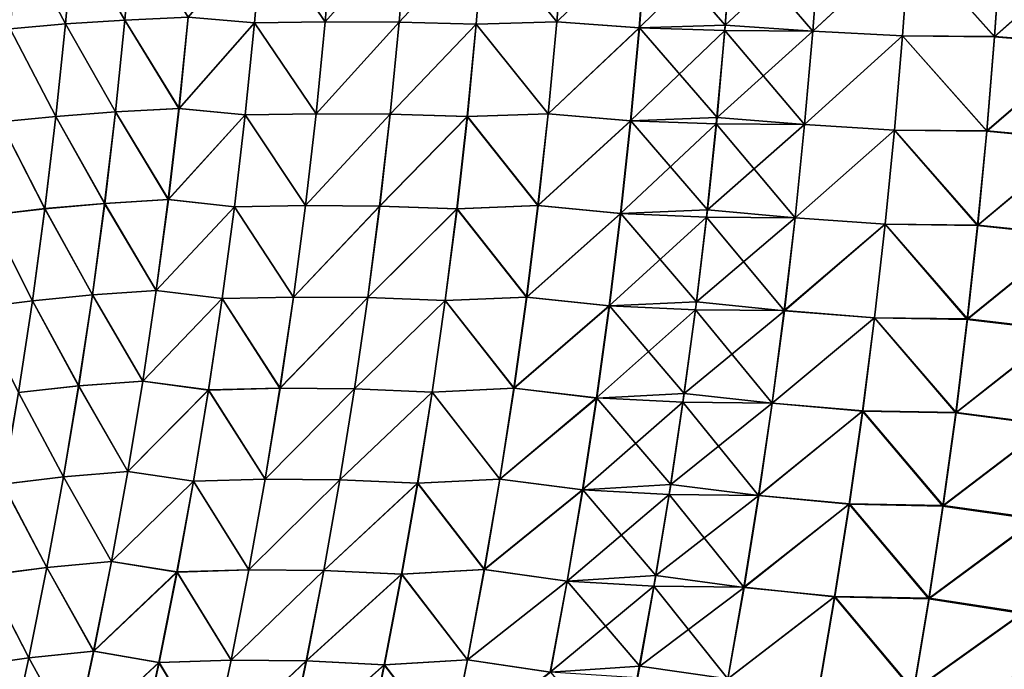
# Model space of a CAD drawing. Header units: metres. Extents: x -24 to 72, y -247 to 22.
# Tile 455 of 573: x 23.41 to 26.62, y -3.91 to -1.8. Entities that reach past the tile are written whole.
import ezdxf

# ---------------------------------------------------------------- set-up
doc = ezdxf.new("R2010")
doc.units = ezdxf.units.M
doc.layers.add('solid_509589_MEDIA_SW0001', color=7, linetype='CONTINUOUS')

msp = doc.modelspace()

# ---------------------------------------------------------------- linework, layer by layer
at = {"layer": 'solid_509589_MEDIA_SW0001'}
for points in [[(23.588152, -1.512156, 61.061218), (23.780813, -1.501749, 61.312214), (23.754953, -1.800747, 61.326923)], [(23.755054, -1.800791, 107.673256), (23.780888, -1.501801, 107.687912), (23.588213, -1.51223, 107.938919)], [(23.754953, -1.800747, 61.326923), (23.780813, -1.501749, 61.312214), (23.960825, -1.791382, 61.56831)], [(23.960939, -1.791444, 107.431847), (23.780888, -1.501801, 107.687912), (23.755054, -1.800791, 107.673256)], [(23.381981, -1.82876, 60.813869), (23.408789, -1.525025, 60.800564), (23.561823, -1.813275, 61.075218)], [(23.561907, -1.813346, 107.924973), (23.408842, -1.525085, 108.1996), (23.382051, -1.828814, 108.186348)], [(23.408789, -1.525025, 60.800564), (23.588152, -1.512156, 61.061218), (23.561823, -1.813275, 61.075218)], [(23.561907, -1.813346, 107.924973), (23.588213, -1.51223, 107.938919), (23.408842, -1.525085, 108.1996)], [(23.561823, -1.813275, 61.075218), (23.588152, -1.512156, 61.061218), (23.754953, -1.800747, 61.326923)], [(23.755054, -1.800791, 107.673256), (23.588213, -1.51223, 107.938919), (23.561907, -1.813346, 107.924973)], [(23.960825, -1.791382, 61.56831), (24.202299, -1.508989, 61.78355), (24.176638, -1.809311, 61.800179)], [(24.176769, -1.809411, 107.199959), (24.202396, -1.509088, 107.216545), (23.960939, -1.791444, 107.431847)], [(24.176638, -1.809311, 61.800179), (24.202299, -1.508989, 61.78355), (24.406321, -1.806129, 62.019077)], [(24.406471, -1.806201, 106.981041), (24.202396, -1.509088, 107.216545), (24.176769, -1.809411, 107.199959)], [(24.202299, -1.508989, 61.78355), (24.431553, -1.506367, 62.001656), (24.406321, -1.806129, 62.019077)], [(24.406471, -1.806201, 106.981041), (24.431665, -1.506443, 106.998428), (24.202396, -1.509088, 107.216545)], [(24.406321, -1.806129, 62.019077), (24.431553, -1.506367, 62.001656), (24.671694, -1.507637, 62.20763)], [(24.406321, -1.806129, 62.019077), (24.671694, -1.507637, 62.20763), (24.646828, -1.807615, 62.225899)], [(24.671822, -1.50769, 106.79245), (24.431665, -1.506443, 106.998428), (24.406471, -1.806201, 106.981041)], [(24.647001, -1.80766, 106.774208), (24.671822, -1.50769, 106.79245), (24.406471, -1.806201, 106.981041)], [(24.646828, -1.807615, 62.225899), (24.671694, -1.507637, 62.20763), (24.922049, -1.513048, 62.40094)], [(24.646828, -1.807615, 62.225899), (24.922049, -1.513048, 62.40094), (24.897488, -1.814067, 62.420124)], [(24.922194, -1.513075, 106.599129), (24.671822, -1.50769, 106.79245), (24.647001, -1.80766, 106.774208)], [(24.897684, -1.814081, 106.579964), (24.922194, -1.513075, 106.599129), (24.647001, -1.80766, 106.774208)], [(24.897488, -1.814067, 62.420124), (24.922049, -1.513048, 62.40094), (25.159273, -1.806574, 62.599888)], [(25.159489, -1.806603, 106.400192), (24.922194, -1.513075, 106.599129), (24.897684, -1.814081, 106.579964)], [(24.922049, -1.513048, 62.40094), (25.183086, -1.506805, 62.580128), (25.159273, -1.806574, 62.599888)], [(25.159489, -1.806603, 106.400192), (25.183245, -1.506845, 106.41993), (24.922194, -1.513075, 106.599129)], [(25.159273, -1.806574, 62.599888), (25.183086, -1.506805, 62.580128), (25.451622, -1.522939, 62.746731)], [(25.159273, -1.806574, 62.599888), (25.451622, -1.522939, 62.746731), (25.42791, -1.825881, 62.767612)], [(25.45179, -1.523086, 106.253304), (25.183245, -1.506845, 106.41993), (25.159489, -1.806603, 106.400192)], [(25.428137, -1.826038, 106.232445), (25.45179, -1.523086, 106.253304), (25.159489, -1.806603, 106.400192)], [(25.42791, -1.825881, 62.767612), (25.451622, -1.522939, 62.746731), (25.729176, -1.53019, 62.898422)], [(25.42791, -1.825881, 62.767612), (25.729176, -1.53019, 62.898422), (25.705915, -1.834561, 62.920143)], [(25.707647, -1.816857, 106.081284), (25.45179, -1.523086, 106.253304), (25.428137, -1.826038, 106.232445)], [(25.707647, -1.816857, 106.081284), (25.730387, -1.515417, 106.10257), (25.45179, -1.523086, 106.253304)], [(25.705915, -1.834561, 62.920143), (25.729176, -1.53019, 62.898422), (25.992153, -1.836301, 63.057259)], [(26.014933, -1.531729, 105.965111), (25.730387, -1.515417, 106.10257), (25.707647, -1.816857, 106.081284)], [(25.99243, -1.836393, 105.942772), (26.014933, -1.531729, 105.965111), (25.707647, -1.816857, 106.081284)], [(25.729176, -1.53019, 62.898422), (26.014729, -1.531638, 63.034916), (25.992153, -1.836301, 63.057259)], [(25.992153, -1.836301, 63.057259), (26.014729, -1.531638, 63.034916), (26.306295, -1.544955, 63.157013)], [(26.306557, -1.544467, 105.84304), (26.014933, -1.531729, 105.965111), (25.99243, -1.836393, 105.942772)], [(25.992153, -1.836301, 63.057259), (26.306295, -1.544955, 63.157013), (26.284109, -1.852261, 63.180271)], [(26.284466, -1.851659, 105.819809), (26.306557, -1.544467, 105.84304), (25.99243, -1.836393, 105.942772)], [(26.284109, -1.852261, 63.180271), (26.306295, -1.544955, 63.157013), (26.583145, -1.855227, 63.286633)], [(26.583548, -1.854282, 105.71347), (26.306557, -1.544467, 105.84304), (26.284466, -1.851659, 105.819809)], [(26.306295, -1.544955, 63.157013), (26.604578, -1.547413, 63.26284), (26.583145, -1.855227, 63.286633)], [(26.583548, -1.854282, 105.71347), (26.604872, -1.546637, 105.737228), (26.306557, -1.544467, 105.84304)], [(26.583145, -1.855227, 63.286633), (26.604578, -1.547413, 63.26284), (26.906919, -1.567781, 63.354118)], [(26.583145, -1.855227, 63.286633), (26.906919, -1.567781, 63.354118), (26.88579, -1.879643, 63.378937)], [(26.907272, -1.56632, 105.645996), (26.604872, -1.546637, 105.737228), (26.583548, -1.854282, 105.71347)], [(26.886276, -1.877879, 105.621231), (26.907272, -1.56632, 105.645996), (26.583548, -1.854282, 105.71347)], [(23.754953, -1.800747, 61.326923), (23.960825, -1.791382, 61.56831), (23.930779, -2.088167, 61.586552)], [(23.930925, -2.088222, 107.413651), (23.960939, -1.791444, 107.431847), (23.755054, -1.800791, 107.673256)], [(23.930779, -2.088167, 61.586552), (23.960825, -1.791382, 61.56831), (24.176638, -1.809311, 61.800179)], [(24.176769, -1.809411, 107.199959), (23.960939, -1.791444, 107.431847), (23.930925, -2.088222, 107.413651)], [(23.381981, -1.82876, 60.813869), (23.561823, -1.813275, 61.075218), (23.530703, -2.113812, 61.091782)], [(23.530809, -2.113879, 107.90847), (23.561907, -1.813346, 107.924973), (23.382051, -1.828814, 108.186348)], [(23.530703, -2.113812, 61.091782), (23.561823, -1.813275, 61.075218), (23.72438, -2.099143, 61.344311)], [(23.72451, -2.099178, 107.655914), (23.561907, -1.813346, 107.924973), (23.530809, -2.113879, 107.90847)], [(23.561823, -1.813275, 61.075218), (23.754953, -1.800747, 61.326923), (23.72438, -2.099143, 61.344311)], [(23.72451, -2.099178, 107.655914), (23.755054, -1.800791, 107.673256), (23.561907, -1.813346, 107.924973)], [(23.72438, -2.099143, 61.344311), (23.754953, -1.800747, 61.326923), (23.930779, -2.088167, 61.586552)], [(23.930925, -2.088222, 107.413651), (23.755054, -1.800791, 107.673256), (23.72451, -2.099178, 107.655914)], [(23.930779, -2.088167, 61.586552), (24.176638, -1.809311, 61.800179), (24.146284, -2.108969, 61.81982)], [(24.146452, -2.109068, 107.180359), (24.176769, -1.809411, 107.199959), (23.930925, -2.088222, 107.413651)], [(24.146284, -2.108969, 61.81982), (24.176638, -1.809311, 61.800179), (24.376463, -2.105208, 62.039646)], [(24.376657, -2.105274, 106.96051), (24.176769, -1.809411, 107.199959), (24.146452, -2.109068, 107.180359)], [(24.176638, -1.809311, 61.800179), (24.406321, -1.806129, 62.019077), (24.376463, -2.105208, 62.039646)], [(24.376657, -2.105274, 106.96051), (24.406471, -1.806201, 106.981041), (24.176769, -1.809411, 107.199959)], [(24.376463, -2.105208, 62.039646), (24.406321, -1.806129, 62.019077), (24.646828, -1.807615, 62.225899)], [(24.376463, -2.105208, 62.039646), (24.646828, -1.807615, 62.225899), (24.617397, -2.106889, 62.247463)], [(24.647001, -1.80766, 106.774208), (24.406471, -1.806201, 106.981041), (24.376657, -2.105274, 106.96051)], [(24.61762, -2.106923, 106.75267), (24.647001, -1.80766, 106.774208), (24.376657, -2.105274, 106.96051)], [(24.617397, -2.106889, 62.247463), (24.646828, -1.807615, 62.225899), (24.897488, -1.814067, 62.420124)], [(24.617397, -2.106889, 62.247463), (24.897488, -1.814067, 62.420124), (24.868406, -2.114359, 62.442764)], [(24.897684, -1.814081, 106.579964), (24.647001, -1.80766, 106.774208), (24.61762, -2.106923, 106.75267)], [(24.868658, -2.114357, 106.557358), (24.897684, -1.814081, 106.579964), (24.61762, -2.106923, 106.75267)], [(24.868406, -2.114359, 62.442764), (24.897488, -1.814067, 62.420124), (25.131071, -2.105613, 62.623199)], [(25.131346, -2.105629, 106.3769), (24.897684, -1.814081, 106.579964), (24.868658, -2.114357, 106.557358)], [(24.897488, -1.814067, 62.420124), (25.159273, -1.806574, 62.599888), (25.131071, -2.105613, 62.623199)], [(25.131346, -2.105629, 106.3769), (25.159489, -1.806603, 106.400192), (24.897684, -1.814081, 106.579964)], [(25.131071, -2.105613, 62.623199), (25.159273, -1.806574, 62.599888), (25.42791, -1.825881, 62.767612)], [(25.428137, -1.826038, 106.232445), (25.159489, -1.806603, 106.400192), (25.131346, -2.105629, 106.3769)], [(25.680685, -2.117539, 106.056168), (25.707647, -1.816857, 106.081284), (25.428137, -1.826038, 106.232445)], [(25.99243, -1.836393, 105.942772), (25.707647, -1.816857, 106.081284), (25.680685, -2.117539, 106.056168)], [(23.350296, -2.131934, 60.82962), (23.381981, -1.82876, 60.813869), (23.530703, -2.113812, 61.091782)], [(23.530809, -2.113879, 107.90847), (23.382051, -1.828814, 108.186348), (23.350388, -2.131981, 108.170662)], [(25.131071, -2.105613, 62.623199), (25.42791, -1.825881, 62.767612), (25.399813, -2.128061, 62.79224)], [(25.400105, -2.128227, 106.207832), (25.428137, -1.826038, 106.232445), (25.131346, -2.105629, 106.3769)], [(25.399813, -2.128061, 62.79224), (25.42791, -1.825881, 62.767612), (25.705915, -1.834561, 62.920143)], [(25.399813, -2.128061, 62.79224), (25.705915, -1.834561, 62.920143), (25.678343, -2.138155, 62.945763)], [(25.680685, -2.117539, 106.056168), (25.428137, -1.826038, 106.232445), (25.400105, -2.128227, 106.207832)], [(25.678343, -2.138155, 62.945763), (25.705915, -1.834561, 62.920143), (25.965382, -2.140186, 63.083614)], [(25.965736, -2.140276, 105.916435), (25.99243, -1.836393, 105.942772), (25.680685, -2.117539, 106.056168)], [(25.705915, -1.834561, 62.920143), (25.992153, -1.836301, 63.057259), (25.965382, -2.140186, 63.083614)], [(25.965382, -2.140186, 63.083614), (25.992153, -1.836301, 63.057259), (26.284109, -1.852261, 63.180271)], [(25.965382, -2.140186, 63.083614), (26.284109, -1.852261, 63.180271), (26.257786, -2.158771, 63.207703)], [(26.284466, -1.851659, 105.819809), (25.99243, -1.836393, 105.942772), (25.965736, -2.140276, 105.916435)], [(26.258245, -2.158056, 105.792404), (26.284466, -1.851659, 105.819809), (25.965736, -2.140276, 105.916435)], [(26.257786, -2.158771, 63.207703), (26.284109, -1.852261, 63.180271), (26.557707, -2.16225, 63.31469)], [(26.558228, -2.161136, 105.685448), (26.284466, -1.851659, 105.819809), (26.258245, -2.158056, 105.792404)], [(26.284109, -1.852261, 63.180271), (26.583145, -1.855227, 63.286633), (26.557707, -2.16225, 63.31469)], [(26.558228, -2.161136, 105.685448), (26.583548, -1.854282, 105.71347), (26.284466, -1.851659, 105.819809)], [(26.557707, -2.16225, 63.31469), (26.583145, -1.855227, 63.286633), (26.88579, -1.879643, 63.378937)], [(26.886276, -1.877879, 105.621231), (26.583548, -1.854282, 105.71347), (26.558228, -2.161136, 105.685448)], [(26.557707, -2.16225, 63.31469), (26.88579, -1.879643, 63.378937), (26.860693, -2.190695, 63.408203)], [(26.86133, -2.188628, 105.592026), (26.886276, -1.877879, 105.621231), (26.558228, -2.161136, 105.685448)], [(23.530703, -2.113812, 61.091782), (23.72438, -2.099143, 61.344311), (23.689098, -2.396852, 61.364372)], [(23.689257, -2.396875, 107.63591), (23.72451, -2.099178, 107.655914), (23.530809, -2.113879, 107.90847)], [(23.689098, -2.396852, 61.364372), (23.72438, -2.099143, 61.344311), (23.896093, -2.384243, 61.607586)], [(23.896273, -2.384289, 107.392662), (23.72451, -2.099178, 107.655914), (23.689257, -2.396875, 107.63591)], [(23.72438, -2.099143, 61.344311), (23.930779, -2.088167, 61.586552), (23.896093, -2.384243, 61.607586)], [(23.896273, -2.384289, 107.392662), (23.930925, -2.088222, 107.413651), (23.72451, -2.099178, 107.655914)], [(23.896093, -2.384243, 61.607586), (23.930779, -2.088167, 61.586552), (24.146284, -2.108969, 61.81982)], [(23.896093, -2.384243, 61.607586), (24.146284, -2.108969, 61.81982), (24.111237, -2.407868, 61.842461)], [(24.146452, -2.109068, 107.180359), (23.930925, -2.088222, 107.413651), (23.896273, -2.384289, 107.392662)], [(24.111441, -2.407964, 107.157761), (24.146452, -2.109068, 107.180359), (23.896273, -2.384289, 107.392662)], [(24.111237, -2.407868, 61.842461), (24.146284, -2.108969, 61.81982), (24.34198, -2.403505, 62.063347)], [(24.342216, -2.403563, 106.936844), (24.146452, -2.109068, 107.180359), (24.111441, -2.407964, 107.157761)], [(24.146284, -2.108969, 61.81982), (24.376463, -2.105208, 62.039646), (24.34198, -2.403505, 62.063347)], [(24.342216, -2.403563, 106.936844), (24.376657, -2.105274, 106.96051), (24.146452, -2.109068, 107.180359)], [(24.34198, -2.403505, 62.063347), (24.376463, -2.105208, 62.039646), (24.617397, -2.106889, 62.247463)], [(24.34198, -2.403505, 62.063347), (24.617397, -2.106889, 62.247463), (24.583397, -2.405357, 62.272305)], [(24.61762, -2.106923, 106.75267), (24.376657, -2.105274, 106.96051), (24.342216, -2.403563, 106.936844)], [(24.58367, -2.405378, 106.727867), (24.61762, -2.106923, 106.75267), (24.342216, -2.403563, 106.936844)], [(24.583397, -2.405357, 62.272305), (24.617397, -2.106889, 62.247463), (24.868406, -2.114359, 62.442764)], [(24.868658, -2.114357, 106.557358), (24.61762, -2.106923, 106.75267), (24.58367, -2.405378, 106.727867)], [(24.868406, -2.114359, 62.442764), (25.131071, -2.105613, 62.623199), (25.098465, -2.403816, 62.650043)], [(25.098801, -2.403817, 106.350082), (25.131346, -2.105629, 106.3769), (24.868658, -2.114357, 106.557358)], [(25.098465, -2.403816, 62.650043), (25.131071, -2.105613, 62.623199), (25.399813, -2.128061, 62.79224)], [(25.400105, -2.128227, 106.207832), (25.131346, -2.105629, 106.3769), (25.098801, -2.403817, 106.350082)], [(23.313747, -2.434466, 60.84782), (23.350296, -2.131934, 60.82962), (23.494795, -2.413685, 61.110897)], [(23.494926, -2.413745, 107.889412), (23.350388, -2.131981, 108.170662), (23.31386, -2.434504, 108.152527)], [(23.350296, -2.131934, 60.82962), (23.530703, -2.113812, 61.091782), (23.494795, -2.413685, 61.110897)], [(23.494926, -2.413745, 107.889412), (23.530809, -2.113879, 107.90847), (23.350388, -2.131981, 108.170662)], [(23.494795, -2.413685, 61.110897), (23.530703, -2.113812, 61.091782), (23.689098, -2.396852, 61.364372)], [(23.689257, -2.396875, 107.63591), (23.530809, -2.113879, 107.90847), (23.494926, -2.413745, 107.889412)], [(24.583397, -2.405357, 62.272305), (24.868406, -2.114359, 62.442764), (24.834799, -2.413819, 62.468838)], [(24.835108, -2.413799, 106.531311), (24.868658, -2.114357, 106.557358), (24.58367, -2.405378, 106.727867)], [(24.834799, -2.413819, 62.468838), (24.868406, -2.114359, 62.442764), (25.098465, -2.403816, 62.650043)], [(25.098801, -2.403817, 106.350082), (24.868658, -2.114357, 106.557358), (24.835108, -2.413799, 106.531311)], [(25.098465, -2.403816, 62.650043), (25.399813, -2.128061, 62.79224), (25.367319, -2.42937, 62.820595)], [(25.367674, -2.429542, 106.179489), (25.400105, -2.128227, 106.207832), (25.098801, -2.403817, 106.350082)], [(25.367319, -2.42937, 62.820595), (25.399813, -2.128061, 62.79224), (25.678343, -2.138155, 62.945763)], [(25.367319, -2.42937, 62.820595), (25.678343, -2.138155, 62.945763), (25.646441, -2.44086, 62.975254)], [(25.649479, -2.417356, 106.02726), (25.400105, -2.128227, 106.207832), (25.367674, -2.429542, 106.179489)], [(25.649479, -2.417356, 106.02726), (25.680685, -2.117539, 106.056168), (25.400105, -2.128227, 106.207832)], [(25.646441, -2.44086, 62.975254), (25.678343, -2.138155, 62.945763), (25.934395, -2.443178, 63.113949)], [(25.965736, -2.140276, 105.916435), (25.680685, -2.117539, 106.056168), (25.649479, -2.417356, 106.02726)], [(25.934828, -2.443265, 105.886108), (25.965736, -2.140276, 105.916435), (25.649479, -2.417356, 106.02726)], [(25.678343, -2.138155, 62.945763), (25.965382, -2.140186, 63.083614), (25.934395, -2.443178, 63.113949)], [(25.934395, -2.443178, 63.113949), (25.965382, -2.140186, 63.083614), (26.257786, -2.158771, 63.207703)], [(26.258245, -2.158056, 105.792404), (25.965736, -2.140276, 105.916435), (25.934828, -2.443265, 105.886108)], [(25.934395, -2.443178, 63.113949), (26.257786, -2.158771, 63.207703), (26.227301, -2.464369, 63.239277)], [(26.227869, -2.463539, 105.760864), (26.258245, -2.158056, 105.792404), (25.934828, -2.443265, 105.886108)], [(26.227301, -2.464369, 63.239277), (26.257786, -2.158771, 63.207703), (26.528231, -2.468365, 63.346981)], [(26.528877, -2.467081, 105.653198), (26.258245, -2.158056, 105.792404), (26.227869, -2.463539, 105.760864)], [(26.257786, -2.158771, 63.207703), (26.557707, -2.16225, 63.31469), (26.528231, -2.468365, 63.346981)], [(26.528877, -2.467081, 105.653198), (26.558228, -2.161136, 105.685448), (26.258245, -2.158056, 105.792404)], [(26.528231, -2.468365, 63.346981), (26.557707, -2.16225, 63.31469), (26.860693, -2.190695, 63.408203)], [(26.86133, -2.188628, 105.592026), (26.558228, -2.161136, 105.685448), (26.528877, -2.467081, 105.653198)], [(26.528231, -2.468365, 63.346981), (26.860693, -2.190695, 63.408203), (26.8316, -2.500816, 63.441887)], [(26.832394, -2.498448, 105.558411), (26.86133, -2.188628, 105.592026), (26.528877, -2.467081, 105.653198)], [(23.494795, -2.413685, 61.110897), (23.689098, -2.396852, 61.364372), (23.649111, -2.693788, 61.3871)], [(23.649298, -2.693796, 107.613235), (23.689257, -2.396875, 107.63591), (23.494926, -2.413745, 107.889412)], [(23.649111, -2.693788, 61.3871), (23.689098, -2.396852, 61.364372), (23.856775, -2.679521, 61.631405)], [(23.856987, -2.679554, 107.368889), (23.689257, -2.396875, 107.63591), (23.649298, -2.693796, 107.613235)], [(23.689098, -2.396852, 61.364372), (23.896093, -2.384243, 61.607586), (23.856775, -2.679521, 61.631405)], [(23.856987, -2.679554, 107.368889), (23.896273, -2.384289, 107.392662), (23.689257, -2.396875, 107.63591)], [(23.856775, -2.679521, 61.631405), (23.896093, -2.384243, 61.607586), (24.111237, -2.407868, 61.842461)], [(24.111441, -2.407964, 107.157761), (23.896273, -2.384289, 107.392662), (23.856987, -2.679554, 107.368889)], [(23.313747, -2.434466, 60.84782), (23.494795, -2.413685, 61.110897), (23.454109, -2.712809, 61.132568)], [(23.454264, -2.712858, 107.867805), (23.494926, -2.413745, 107.889412), (23.31386, -2.434504, 108.152527)], [(23.454109, -2.712809, 61.132568), (23.494795, -2.413685, 61.110897), (23.649111, -2.693788, 61.3871)], [(23.649298, -2.693796, 107.613235), (23.494926, -2.413745, 107.889412), (23.454264, -2.712858, 107.867805)], [(23.856775, -2.679521, 61.631405), (24.111237, -2.407868, 61.842461), (24.071497, -2.705911, 61.868084)], [(24.071737, -2.706, 107.132179), (24.111441, -2.407964, 107.157761), (23.856987, -2.679554, 107.368889)], [(24.071497, -2.705911, 61.868084), (24.111237, -2.407868, 61.842461), (24.302868, -2.700922, 62.090164)], [(24.303148, -2.700968, 106.910065), (24.111441, -2.407964, 107.157761), (24.071737, -2.706, 107.132179)], [(24.111237, -2.407868, 61.842461), (24.34198, -2.403505, 62.063347), (24.302868, -2.700922, 62.090164)], [(24.303148, -2.700968, 106.910065), (24.342216, -2.403563, 106.936844), (24.111441, -2.407964, 107.157761)], [(24.302868, -2.700922, 62.090164), (24.34198, -2.403505, 62.063347), (24.583397, -2.405357, 62.272305)], [(24.302868, -2.700922, 62.090164), (24.583397, -2.405357, 62.272305), (24.544821, -2.702917, 62.3004)], [(24.58367, -2.405378, 106.727867), (24.342216, -2.403563, 106.936844), (24.303148, -2.700968, 106.910065)], [(24.545143, -2.702922, 106.699806), (24.58367, -2.405378, 106.727867), (24.303148, -2.700968, 106.910065)], [(24.544821, -2.702917, 62.3004), (24.583397, -2.405357, 62.272305), (24.834799, -2.413819, 62.468838)], [(24.544821, -2.702917, 62.3004), (24.834799, -2.413819, 62.468838), (24.796656, -2.71234, 62.498318)], [(24.835108, -2.413799, 106.531311), (24.58367, -2.405378, 106.727867), (24.545143, -2.702922, 106.699806)], [(24.797022, -2.712299, 106.501862), (24.835108, -2.413799, 106.531311), (24.545143, -2.702922, 106.699806)], [(24.796656, -2.71234, 62.498318), (24.834799, -2.413819, 62.468838), (25.061447, -2.701075, 62.680389)], [(25.061846, -2.701059, 106.319756), (24.835108, -2.413799, 106.531311), (24.797022, -2.712299, 106.501862)], [(24.834799, -2.413819, 62.468838), (25.098465, -2.403816, 62.650043), (25.061447, -2.701075, 62.680389)], [(25.061846, -2.701059, 106.319756), (25.098801, -2.403817, 106.350082), (24.835108, -2.413799, 106.531311)], [(25.061447, -2.701075, 62.680389), (25.098465, -2.403816, 62.650043), (25.367319, -2.42937, 62.820595)], [(25.061447, -2.701075, 62.680389), (25.367319, -2.42937, 62.820595), (25.330414, -2.729694, 62.852646)], [(25.367674, -2.429542, 106.179489), (25.098801, -2.403817, 106.350082), (25.061846, -2.701059, 106.319756)], [(25.33083, -2.729868, 106.147453), (25.367674, -2.429542, 106.179489), (25.061846, -2.701059, 106.319756)], [(25.330414, -2.729694, 62.852646), (25.367319, -2.42937, 62.820595), (25.646441, -2.44086, 62.975254)], [(25.614012, -2.716192, 105.994583), (25.367674, -2.429542, 106.179489), (25.33083, -2.729868, 106.147453)], [(25.614012, -2.716192, 105.994583), (25.649479, -2.417356, 106.02726), (25.367674, -2.429542, 106.179489)], [(25.934828, -2.443265, 105.886108), (25.649479, -2.417356, 106.02726), (25.614012, -2.716192, 105.994583)], [(23.272343, -2.736275, 60.868458), (23.313747, -2.434466, 60.84782), (23.454109, -2.712809, 61.132568)], [(23.454264, -2.712858, 107.867805), (23.31386, -2.434504, 108.152527), (23.272476, -2.736301, 108.131958)], [(25.330414, -2.729694, 62.852646), (25.646441, -2.44086, 62.975254), (25.610189, -2.74256, 63.008587)], [(25.610189, -2.74256, 63.008587), (25.646441, -2.44086, 62.975254), (25.899168, -2.745162, 63.148232)], [(25.899679, -2.745241, 105.851837), (25.934828, -2.443265, 105.886108), (25.614012, -2.716192, 105.994583)], [(25.646441, -2.44086, 62.975254), (25.934395, -2.443178, 63.113949), (25.899168, -2.745162, 63.148232)], [(25.899168, -2.745162, 63.148232), (25.934395, -2.443178, 63.113949), (26.227301, -2.464369, 63.239277)], [(25.899168, -2.745162, 63.148232), (26.227301, -2.464369, 63.239277), (26.192629, -2.768937, 63.27496)], [(26.227869, -2.463539, 105.760864), (25.934828, -2.443265, 105.886108), (25.899679, -2.745241, 105.851837)], [(26.19331, -2.767989, 105.72522), (26.227869, -2.463539, 105.760864), (25.899679, -2.745241, 105.851837)], [(26.192629, -2.768937, 63.27496), (26.227301, -2.464369, 63.239277), (26.49469, -2.773453, 63.38348)], [(26.495466, -2.771998, 105.616753), (26.227869, -2.463539, 105.760864), (26.19331, -2.767989, 105.72522)], [(26.227301, -2.464369, 63.239277), (26.528231, -2.468365, 63.346981), (26.49469, -2.773453, 63.38348)], [(26.495466, -2.771998, 105.616753), (26.528877, -2.467081, 105.653198), (26.227869, -2.463539, 105.760864)], [(26.49469, -2.773453, 63.38348), (26.528231, -2.468365, 63.346981), (26.8316, -2.500816, 63.441887)], [(26.832394, -2.498448, 105.558411), (26.528877, -2.467081, 105.653198), (26.495466, -2.771998, 105.616753)], [(26.49469, -2.773453, 63.38348), (26.8316, -2.500816, 63.441887), (26.798477, -2.809884, 63.479958)], [(26.799437, -2.807214, 105.520424), (26.832394, -2.498448, 105.558411), (26.495466, -2.771998, 105.616753)], [(23.649111, -2.693788, 61.3871), (23.856775, -2.679521, 61.631405), (23.81282, -2.973939, 61.65799)], [(23.813066, -2.973955, 107.342354), (23.856987, -2.679554, 107.368889), (23.649298, -2.693796, 107.613235)], [(23.81282, -2.973939, 61.65799), (23.856775, -2.679521, 61.631405), (24.071497, -2.705911, 61.868084)], [(24.071737, -2.706, 107.132179), (23.856987, -2.679554, 107.368889), (23.813066, -2.973955, 107.342354)], [(23.272343, -2.736275, 60.868458), (23.454109, -2.712809, 61.132568), (23.408648, -3.011132, 61.15678)], [(23.408825, -3.011168, 107.843651), (23.454264, -2.712858, 107.867805), (23.272476, -2.736301, 108.131958)], [(23.408648, -3.011132, 61.15678), (23.454109, -2.712809, 61.132568), (23.60442, -2.989893, 61.412479)], [(23.604635, -2.989882, 107.587914), (23.454264, -2.712858, 107.867805), (23.408825, -3.011168, 107.843651)], [(23.454109, -2.712809, 61.132568), (23.649111, -2.693788, 61.3871), (23.60442, -2.989893, 61.412479)], [(23.604635, -2.989882, 107.587914), (23.649298, -2.693796, 107.613235), (23.454264, -2.712858, 107.867805)], [(23.60442, -2.989893, 61.412479), (23.649111, -2.693788, 61.3871), (23.81282, -2.973939, 61.65799)], [(23.813066, -2.973955, 107.342354), (23.649298, -2.693796, 107.613235), (23.604635, -2.989882, 107.587914)], [(23.81282, -2.973939, 61.65799), (24.071497, -2.705911, 61.868084), (24.02706, -3.00304, 61.896671)], [(24.027334, -3.003117, 107.10363), (24.071737, -2.706, 107.132179), (23.813066, -2.973955, 107.342354)], [(24.02706, -3.00304, 61.896671), (24.071497, -2.705911, 61.868084), (24.259123, -2.997394, 62.120071)], [(24.259443, -2.997423, 106.880196), (24.071737, -2.706, 107.132179), (24.027334, -3.003117, 107.10363)], [(24.071497, -2.705911, 61.868084), (24.302868, -2.700922, 62.090164), (24.259123, -2.997394, 62.120071)], [(24.259443, -2.997423, 106.880196), (24.303148, -2.700968, 106.910065), (24.071737, -2.706, 107.132179)], [(24.259123, -2.997394, 62.120071), (24.302868, -2.700922, 62.090164), (24.544821, -2.702917, 62.3004)], [(24.259123, -2.997394, 62.120071), (24.544821, -2.702917, 62.3004), (24.501663, -2.999502, 62.33173)], [(24.545143, -2.702922, 106.699806), (24.303148, -2.700968, 106.910065), (24.259443, -2.997423, 106.880196)], [(24.502031, -2.999486, 106.66851), (24.545143, -2.702922, 106.699806), (24.259443, -2.997423, 106.880196)], [(24.501663, -2.999502, 62.33173), (24.544821, -2.702917, 62.3004), (24.796656, -2.71234, 62.498318)], [(24.501663, -2.999502, 62.33173), (24.796656, -2.71234, 62.498318), (24.753967, -3.009853, 62.531185)], [(24.797022, -2.712299, 106.501862), (24.545143, -2.702922, 106.699806), (24.502031, -2.999486, 106.66851)], [(24.754389, -3.009786, 106.469025), (24.797022, -2.712299, 106.501862), (24.502031, -2.999486, 106.66851)], [(24.753967, -3.009853, 62.531185), (24.796656, -2.71234, 62.498318), (25.020004, -2.997315, 62.714218)], [(25.02046, -2.997275, 106.285957), (24.797022, -2.712299, 106.501862), (24.754389, -3.009786, 106.469025)], [(24.796656, -2.71234, 62.498318), (25.061447, -2.701075, 62.680389), (25.020004, -2.997315, 62.714218)], [(25.02046, -2.997275, 106.285957), (25.061846, -2.701059, 106.319756), (24.797022, -2.712299, 106.501862)], [(25.020004, -2.997315, 62.714218), (25.061447, -2.701075, 62.680389), (25.330414, -2.729694, 62.852646)], [(25.33083, -2.729868, 106.147453), (25.061846, -2.701059, 106.319756), (25.02046, -2.997275, 106.285957)], [(25.574265, -3.013963, 105.95816), (25.614012, -2.716192, 105.994583), (25.33083, -2.729868, 106.147453)], [(25.899679, -2.745241, 105.851837), (25.614012, -2.716192, 105.994583), (25.574265, -3.013963, 105.95816)], [(25.020004, -2.997315, 62.714218), (25.330414, -2.729694, 62.852646), (25.28908, -3.028957, 62.888367)], [(25.289557, -3.029129, 106.111755), (25.33083, -2.729868, 106.147453), (25.02046, -2.997275, 106.285957)], [(25.28908, -3.028957, 62.888367), (25.330414, -2.729694, 62.852646), (25.610189, -2.74256, 63.008587)], [(25.28908, -3.028957, 62.888367), (25.610189, -2.74256, 63.008587), (25.569576, -3.043175, 63.045734)], [(25.574265, -3.013963, 105.95816), (25.33083, -2.729868, 106.147453), (25.289557, -3.029129, 106.111755)], [(25.569576, -3.043175, 63.045734), (25.610189, -2.74256, 63.008587), (25.859684, -3.04605, 63.186436)], [(25.86027, -3.046119, 105.813644), (25.899679, -2.745241, 105.851837), (25.574265, -3.013963, 105.95816)], [(25.610189, -2.74256, 63.008587), (25.899168, -2.745162, 63.148232), (25.859684, -3.04605, 63.186436)], [(25.859684, -3.04605, 63.186436), (25.899168, -2.745162, 63.148232), (26.192629, -2.768937, 63.27496)], [(26.19331, -2.767989, 105.72522), (25.899679, -2.745241, 105.851837), (25.86027, -3.046119, 105.813644)], [(25.859684, -3.04605, 63.186436), (26.192629, -2.768937, 63.27496), (26.153749, -3.072384, 63.314716)], [(26.154541, -3.071316, 105.685501), (26.19331, -2.767989, 105.72522), (25.86027, -3.046119, 105.813644)], [(26.153749, -3.072384, 63.314716), (26.192629, -2.768937, 63.27496), (26.45706, -3.07742, 63.424149)], [(26.457966, -3.075791, 105.576134), (26.19331, -2.767989, 105.72522), (26.154541, -3.071316, 105.685501)], [(26.192629, -2.768937, 63.27496), (26.49469, -2.773453, 63.38348), (26.45706, -3.07742, 63.424149)], [(26.457966, -3.075791, 105.576134), (26.495466, -2.771998, 105.616753), (26.19331, -2.767989, 105.72522)], [(26.45706, -3.07742, 63.424149), (26.49469, -2.773453, 63.38348), (26.798477, -2.809884, 63.479958)], [(26.799437, -2.807214, 105.520424), (26.495466, -2.771998, 105.616753), (26.457966, -3.075791, 105.576134)], [(26.45706, -3.07742, 63.424149), (26.798477, -2.809884, 63.479958), (26.761295, -3.117802, 63.522373)], [(26.762424, -3.114829, 105.478096), (26.799437, -2.807214, 105.520424), (26.457966, -3.075791, 105.576134)], [(23.60442, -2.989893, 61.412479), (23.81282, -2.973939, 61.65799), (23.764223, -3.267508, 61.687325)], [(23.764496, -3.267509, 107.313065), (23.813066, -2.973955, 107.342354), (23.604635, -2.989882, 107.587914)], [(23.764223, -3.267508, 61.687325), (23.81282, -2.973939, 61.65799), (24.02706, -3.00304, 61.896671)], [(24.027334, -3.003117, 107.10363), (23.813066, -2.973955, 107.342354), (23.764496, -3.267509, 107.313065)], [(23.408648, -3.011132, 61.15678), (23.60442, -2.989893, 61.412479), (23.555017, -3.285183, 61.440498)], [(23.555258, -3.285154, 107.559944), (23.604635, -2.989882, 107.587914), (23.408825, -3.011168, 107.843651)], [(23.555017, -3.285183, 61.440498), (23.60442, -2.989893, 61.412479), (23.764223, -3.267508, 61.687325)], [(23.764496, -3.267509, 107.313065), (23.604635, -2.989882, 107.587914), (23.555258, -3.285154, 107.559944)], [(23.764223, -3.267508, 61.687325), (24.02706, -3.00304, 61.896671), (23.977917, -3.299264, 61.928204)], [(23.978222, -3.299332, 107.072136), (24.027334, -3.003117, 107.10363), (23.764496, -3.267509, 107.313065)], [(23.977917, -3.299264, 61.928204), (24.02706, -3.00304, 61.896671), (24.210732, -3.292928, 62.153057)], [(24.21109, -3.292943, 106.847252), (24.027334, -3.003117, 107.10363), (23.978222, -3.299332, 107.072136)], [(24.02706, -3.00304, 61.896671), (24.259123, -2.997394, 62.120071), (24.210732, -3.292928, 62.153057)], [(24.21109, -3.292943, 106.847252), (24.259443, -2.997423, 106.880196), (24.027334, -3.003117, 107.10363)], [(24.210732, -3.292928, 62.153057), (24.259123, -2.997394, 62.120071), (24.501663, -2.999502, 62.33173)], [(24.210732, -3.292928, 62.153057), (24.501663, -2.999502, 62.33173), (24.453907, -3.295114, 62.366268)], [(24.502031, -2.999486, 106.66851), (24.259443, -2.997423, 106.880196), (24.21109, -3.292943, 106.847252)], [(24.454321, -3.295079, 106.634003), (24.502031, -2.999486, 106.66851), (24.21109, -3.292943, 106.847252)], [(24.453907, -3.295114, 62.366268), (24.501663, -2.999502, 62.33173), (24.753967, -3.009853, 62.531185)], [(24.453907, -3.295114, 62.366268), (24.753967, -3.009853, 62.531185), (24.70672, -3.306355, 62.567417)], [(24.754389, -3.009786, 106.469025), (24.502031, -2.999486, 106.66851), (24.454321, -3.295079, 106.634003)], [(24.707191, -3.306265, 106.432823), (24.754389, -3.009786, 106.469025), (24.454321, -3.295079, 106.634003)], [(24.70672, -3.306355, 62.567417), (24.753967, -3.009853, 62.531185), (24.974121, -3.292526, 62.751503)], [(24.974634, -3.292465, 106.248695), (24.754389, -3.009786, 106.469025), (24.707191, -3.306265, 106.432823)], [(24.753967, -3.009853, 62.531185), (25.020004, -2.997315, 62.714218), (24.974121, -3.292526, 62.751503)], [(24.974634, -3.292465, 106.248695), (25.02046, -2.997275, 106.285957), (24.754389, -3.009786, 106.469025)], [(24.974121, -3.292526, 62.751503), (25.020004, -2.997315, 62.714218), (25.28908, -3.028957, 62.888367)], [(25.289557, -3.029129, 106.111755), (25.02046, -2.997275, 106.285957), (24.974634, -3.292465, 106.248695)], [(23.3584, -3.308675, 61.183521), (23.408648, -3.011132, 61.15678), (23.555017, -3.285183, 61.440498)], [(23.555258, -3.285154, 107.559944), (23.408825, -3.011168, 107.843651), (23.358597, -3.308699, 107.816971)], [(24.974121, -3.292526, 62.751503), (25.28908, -3.028957, 62.888367), (25.243305, -3.327146, 62.927734)], [(25.243835, -3.327317, 106.072403), (25.289557, -3.029129, 106.111755), (24.974634, -3.292465, 106.248695)], [(25.243305, -3.327146, 62.927734), (25.28908, -3.028957, 62.888367), (25.569576, -3.043175, 63.045734)], [(25.530216, -3.310655, 105.91803), (25.289557, -3.029129, 106.111755), (25.243835, -3.327317, 106.072403)], [(25.530216, -3.310655, 105.91803), (25.574265, -3.013963, 105.95816), (25.289557, -3.029129, 106.111755)], [(25.86027, -3.046119, 105.813644), (25.574265, -3.013963, 105.95816), (25.530216, -3.310655, 105.91803)], [(25.243305, -3.327146, 62.927734), (25.569576, -3.043175, 63.045734), (25.524582, -3.342687, 63.086666)], [(25.524582, -3.342687, 63.086666), (25.569576, -3.043175, 63.045734), (25.815928, -3.345819, 63.228527)], [(25.816582, -3.345879, 105.771568), (25.86027, -3.046119, 105.813644), (25.530216, -3.310655, 105.91803)], [(25.569576, -3.043175, 63.045734), (25.859684, -3.04605, 63.186436), (25.815928, -3.345819, 63.228527)], [(25.815928, -3.345819, 63.228527), (25.859684, -3.04605, 63.186436), (26.153749, -3.072384, 63.314716)], [(25.815928, -3.345819, 63.228527), (26.153749, -3.072384, 63.314716), (26.110645, -3.374682, 63.358524)], [(26.154541, -3.071316, 105.685501), (25.86027, -3.046119, 105.813644), (25.816582, -3.345879, 105.771568)], [(26.111544, -3.373497, 105.641739), (26.154541, -3.071316, 105.685501), (25.816582, -3.345879, 105.771568)], [(26.110645, -3.374682, 63.358524), (26.153749, -3.072384, 63.314716), (26.415323, -3.380228, 63.468956)], [(26.416359, -3.378428, 105.53138), (26.154541, -3.071316, 105.685501), (26.111544, -3.373497, 105.641739)], [(26.153749, -3.072384, 63.314716), (26.45706, -3.07742, 63.424149), (26.415323, -3.380228, 63.468956)], [(26.416359, -3.378428, 105.53138), (26.457966, -3.075791, 105.576134), (26.154541, -3.071316, 105.685501)], [(26.415323, -3.380228, 63.468956), (26.45706, -3.07742, 63.424149), (26.761295, -3.117802, 63.522373)], [(26.762424, -3.114829, 105.478096), (26.457966, -3.075791, 105.576134), (26.416359, -3.378428, 105.53138)], [(26.415323, -3.380228, 63.468956), (26.761295, -3.117802, 63.522373), (26.720037, -3.424527, 63.569111)], [(26.721338, -3.421256, 105.43145), (26.762424, -3.114829, 105.478096), (26.416359, -3.378428, 105.53138)], [(23.3584, -3.308675, 61.183521), (23.555017, -3.285183, 61.440498), (23.5009, -3.579687, 61.471149)], [(23.501163, -3.579648, 107.529343), (23.555258, -3.285154, 107.559944), (23.358597, -3.308699, 107.816971)], [(23.5009, -3.579687, 61.471149), (23.555017, -3.285183, 61.440498), (23.710978, -3.560254, 61.71941)], [(23.711277, -3.560246, 107.281029), (23.555258, -3.285154, 107.559944), (23.501163, -3.579648, 107.529343)], [(23.555017, -3.285183, 61.440498), (23.764223, -3.267508, 61.687325), (23.710978, -3.560254, 61.71941)], [(23.711277, -3.560246, 107.281029), (23.764496, -3.267509, 107.313065), (23.555258, -3.285154, 107.559944)], [(23.710978, -3.560254, 61.71941), (23.764223, -3.267508, 61.687325), (23.977917, -3.299264, 61.928204)], [(23.978222, -3.299332, 107.072136), (23.764496, -3.267509, 107.313065), (23.711277, -3.560246, 107.281029)], [(23.977917, -3.299264, 61.928204), (24.210732, -3.292928, 62.153057), (24.157692, -3.587543, 62.189102)], [(24.158083, -3.587553, 106.811234), (24.21109, -3.292943, 106.847252), (23.978222, -3.299332, 107.072136)], [(24.157692, -3.587543, 62.189102), (24.210732, -3.292928, 62.153057), (24.453907, -3.295114, 62.366268)], [(24.157692, -3.587543, 62.189102), (24.453907, -3.295114, 62.366268), (24.401552, -3.589767, 62.404007)], [(24.454321, -3.295079, 106.634003), (24.21109, -3.292943, 106.847252), (24.158083, -3.587553, 106.811234)], [(24.402004, -3.589722, 106.596291), (24.454321, -3.295079, 106.634003), (24.158083, -3.587553, 106.811234)], [(24.401552, -3.589767, 62.404007), (24.453907, -3.295114, 62.366268), (24.70672, -3.306355, 62.567417)], [(24.707191, -3.306265, 106.432823), (24.454321, -3.295079, 106.634003), (24.402004, -3.589722, 106.596291)], [(24.70672, -3.306355, 62.567417), (24.974121, -3.292526, 62.751503), (24.923792, -3.586714, 62.792229)], [(24.924355, -3.586639, 106.207993), (24.974634, -3.292465, 106.248695), (24.707191, -3.306265, 106.432823)], [(24.923792, -3.586714, 62.792229), (24.974121, -3.292526, 62.751503), (25.243305, -3.327146, 62.927734)], [(25.243835, -3.327317, 106.072403), (24.974634, -3.292465, 106.248695), (24.924355, -3.586639, 106.207993)], [(23.30337, -3.60547, 61.212791), (23.3584, -3.308675, 61.183521), (23.5009, -3.579687, 61.471149)], [(23.501163, -3.579648, 107.529343), (23.358597, -3.308699, 107.816971), (23.303583, -3.605489, 107.78775)], [(23.710978, -3.560254, 61.71941), (23.977917, -3.299264, 61.928204), (23.924063, -3.594609, 61.962677)], [(23.924395, -3.594675, 107.037704), (23.978222, -3.299332, 107.072136), (23.711277, -3.560246, 107.281029)], [(23.924063, -3.594609, 61.962677), (23.977917, -3.299264, 61.928204), (24.157692, -3.587543, 62.189102)], [(24.158083, -3.587553, 106.811234), (23.978222, -3.299332, 107.072136), (23.924395, -3.594675, 107.037704)], [(24.401552, -3.589767, 62.404007), (24.70672, -3.306355, 62.567417), (24.654909, -3.601858, 62.606995)], [(24.655426, -3.601752, 106.393272), (24.707191, -3.306265, 106.432823), (24.402004, -3.589722, 106.596291)], [(24.654909, -3.601858, 62.606995), (24.70672, -3.306355, 62.567417), (24.923792, -3.586714, 62.792229)], [(24.924355, -3.586639, 106.207993), (24.707191, -3.306265, 106.432823), (24.655426, -3.601752, 106.393272)], [(24.923792, -3.586714, 62.792229), (25.243305, -3.327146, 62.927734), (25.193077, -3.624261, 62.970722)], [(25.193655, -3.62444, 106.029427), (25.243835, -3.327317, 106.072403), (24.924355, -3.586639, 106.207993)], [(25.193077, -3.624261, 62.970722), (25.243305, -3.327146, 62.927734), (25.524582, -3.342687, 63.086666)], [(25.481859, -3.606267, 105.874199), (25.243835, -3.327317, 106.072403), (25.193655, -3.62444, 106.029427)], [(25.481859, -3.606267, 105.874199), (25.530216, -3.310655, 105.91803), (25.243835, -3.327317, 106.072403)], [(25.816582, -3.345879, 105.771568), (25.530216, -3.310655, 105.91803), (25.481859, -3.606267, 105.874199)], [(25.193077, -3.624261, 62.970722), (25.524582, -3.342687, 63.086666), (25.475197, -3.64109, 63.131359)], [(25.475197, -3.64109, 63.131359), (25.524582, -3.342687, 63.086666), (25.767883, -3.644457, 63.27449)], [(25.7686, -3.644514, 105.725616), (25.816582, -3.345879, 105.771568), (25.481859, -3.606267, 105.874199)], [(25.524582, -3.342687, 63.086666), (25.815928, -3.345819, 63.228527), (25.767883, -3.644457, 63.27449)], [(25.767883, -3.644457, 63.27449), (25.815928, -3.345819, 63.228527), (26.110645, -3.374682, 63.358524)], [(26.111544, -3.373497, 105.641739), (25.816582, -3.345879, 105.771568), (25.7686, -3.644514, 105.725616)], [(25.767883, -3.644457, 63.27449), (26.110645, -3.374682, 63.358524), (26.063301, -3.67581, 63.406353)], [(26.064304, -3.674515, 105.593948), (26.111544, -3.373497, 105.641739), (25.7686, -3.644514, 105.725616)], [(26.063301, -3.67581, 63.406353), (26.110645, -3.374682, 63.358524), (26.369467, -3.681852, 63.517879)], [(26.370628, -3.679889, 105.482513), (26.111544, -3.373497, 105.641739), (26.064304, -3.674515, 105.593948)], [(26.110645, -3.374682, 63.358524), (26.415323, -3.380228, 63.468956), (26.369467, -3.681852, 63.517879)], [(26.370628, -3.679889, 105.482513), (26.416359, -3.378428, 105.53138), (26.111544, -3.373497, 105.641739)], [(26.369467, -3.681852, 63.517879), (26.415323, -3.380228, 63.468956), (26.720037, -3.424527, 63.569111)], [(26.721338, -3.421256, 105.43145), (26.416359, -3.378428, 105.53138), (26.370628, -3.679889, 105.482513)], [(26.369467, -3.681852, 63.517879), (26.720037, -3.424527, 63.569111), (26.674688, -3.730025, 63.62014)], [(26.676161, -3.726465, 105.380524), (26.721338, -3.421256, 105.43145), (26.370628, -3.679889, 105.482513)], [(23.30337, -3.60547, 61.212791), (23.5009, -3.579687, 61.471149), (23.442081, -3.87339, 61.504429)], [(23.442362, -3.873352, 107.496109), (23.501163, -3.579648, 107.529343), (23.303583, -3.605489, 107.78775)], [(23.442081, -3.87339, 61.504429), (23.5009, -3.579687, 61.471149), (23.653095, -3.852161, 61.754227)], [(23.653414, -3.852157, 107.246246), (23.501163, -3.579648, 107.529343), (23.442362, -3.873352, 107.496109)], [(23.5009, -3.579687, 61.471149), (23.710978, -3.560254, 61.71941), (23.653095, -3.852161, 61.754227)], [(23.653414, -3.852157, 107.246246), (23.711277, -3.560246, 107.281029), (23.501163, -3.579648, 107.529343)], [(23.653095, -3.852161, 61.754227), (23.710978, -3.560254, 61.71941), (23.924063, -3.594609, 61.962677)], [(23.924395, -3.594675, 107.037704), (23.711277, -3.560246, 107.281029), (23.653414, -3.852157, 107.246246)], [(23.243568, -3.901499, 61.244583), (23.30337, -3.60547, 61.212791), (23.442081, -3.87339, 61.504429)], [(23.442362, -3.873352, 107.496109), (23.303583, -3.605489, 107.78775), (23.243795, -3.901525, 107.756004)], [(23.653095, -3.852161, 61.754227), (23.924063, -3.594609, 61.962677), (23.865509, -3.889039, 62.000076)], [(23.865864, -3.889117, 107.000336), (23.924395, -3.594675, 107.037704), (23.653414, -3.852157, 107.246246)], [(23.865509, -3.889039, 62.000076), (23.924063, -3.594609, 61.962677), (24.10001, -3.881205, 62.228195)], [(24.100428, -3.881221, 106.772171), (23.924395, -3.594675, 107.037704), (23.865864, -3.889117, 107.000336)], [(23.924063, -3.594609, 61.962677), (24.157692, -3.587543, 62.189102), (24.10001, -3.881205, 62.228195)], [(24.100428, -3.881221, 106.772171), (24.158083, -3.587553, 106.811234), (23.924395, -3.594675, 107.037704)], [(24.10001, -3.881205, 62.228195), (24.157692, -3.587543, 62.189102), (24.401552, -3.589767, 62.404007)], [(24.10001, -3.881205, 62.228195), (24.401552, -3.589767, 62.404007), (24.344603, -3.883423, 62.444927)], [(24.402004, -3.589722, 106.596291), (24.158083, -3.587553, 106.811234), (24.100428, -3.881221, 106.772171)], [(24.345087, -3.883379, 106.555397), (24.402004, -3.589722, 106.596291), (24.100428, -3.881221, 106.772171)], [(24.344603, -3.883423, 62.444927), (24.401552, -3.589767, 62.404007), (24.654909, -3.601858, 62.606995)], [(24.344603, -3.883423, 62.444927), (24.654909, -3.601858, 62.606995), (24.598539, -3.896313, 62.649895)], [(24.655426, -3.601752, 106.393272), (24.402004, -3.589722, 106.596291), (24.345087, -3.883379, 106.555397)], [(24.599094, -3.896204, 106.350395), (24.655426, -3.601752, 106.393272), (24.345087, -3.883379, 106.555397)], [(24.598539, -3.896313, 62.649895), (24.654909, -3.601858, 62.606995), (24.869019, -3.879836, 62.836369)], [(24.869623, -3.879761, 106.163879), (24.655426, -3.601752, 106.393272), (24.599094, -3.896204, 106.350395)], [(24.654909, -3.601858, 62.606995), (24.923792, -3.586714, 62.792229), (24.869019, -3.879836, 62.836369)], [(24.869623, -3.879761, 106.163879), (24.924355, -3.586639, 106.207993), (24.655426, -3.601752, 106.393272)], [(24.869019, -3.879836, 62.836369), (24.923792, -3.586714, 62.792229), (25.193077, -3.624261, 62.970722)], [(25.193655, -3.62444, 106.029427), (24.924355, -3.586639, 106.207993), (24.869623, -3.879761, 106.163879)], [(25.429188, -3.900756, 105.826706), (25.481859, -3.606267, 105.874199), (25.193655, -3.62444, 106.029427)], [(25.7686, -3.644514, 105.725616), (25.481859, -3.606267, 105.874199), (25.429188, -3.900756, 105.826706)], [(24.869019, -3.879836, 62.836369), (25.193077, -3.624261, 62.970722), (25.138403, -3.920245, 63.017307)], [(25.139019, -3.920444, 105.982857), (25.193655, -3.62444, 106.029427), (24.869623, -3.879761, 106.163879)], [(25.138403, -3.920245, 63.017307), (25.193077, -3.624261, 62.970722), (25.475197, -3.64109, 63.131359)], [(25.138403, -3.920245, 63.017307), (25.475197, -3.64109, 63.131359), (25.421423, -3.938321, 63.17979)], [(25.429188, -3.900756, 105.826706), (25.193655, -3.62444, 106.029427), (25.139019, -3.920444, 105.982857)], [(25.421423, -3.938321, 63.17979), (25.475197, -3.64109, 63.131359), (25.715553, -3.941902, 63.324291)], [(25.716324, -3.941968, 105.675819), (25.7686, -3.644514, 105.725616), (25.429188, -3.900756, 105.826706)], [(25.475197, -3.64109, 63.131359), (25.767883, -3.644457, 63.27449), (25.715553, -3.941902, 63.324291)], [(25.715553, -3.941902, 63.324291), (25.767883, -3.644457, 63.27449), (26.063301, -3.67581, 63.406353)], [(26.064304, -3.674515, 105.593948), (25.7686, -3.644514, 105.725616), (25.716324, -3.941968, 105.675819)], [(25.715553, -3.941902, 63.324291), (26.063301, -3.67581, 63.406353), (26.011719, -3.975701, 63.458172)], [(26.012819, -3.974309, 105.542175), (26.064304, -3.674515, 105.593948), (25.716324, -3.941968, 105.675819)], [(26.011719, -3.975701, 63.458172), (26.063301, -3.67581, 63.406353), (26.319485, -3.982225, 63.570885)], [(26.320768, -3.980112, 105.429573), (26.064304, -3.674515, 105.593948), (26.012819, -3.974309, 105.542175)], [(26.063301, -3.67581, 63.406353), (26.369467, -3.681852, 63.517879), (26.319485, -3.982225, 63.570885)], [(26.320768, -3.980112, 105.429573), (26.370628, -3.679889, 105.482513), (26.064304, -3.674515, 105.593948)], [(26.319485, -3.982225, 63.570885), (26.369467, -3.681852, 63.517879), (26.674688, -3.730025, 63.62014)], [(26.676161, -3.726465, 105.380524), (26.370628, -3.679889, 105.482513), (26.320768, -3.980112, 105.429573)], [(26.319485, -3.982225, 63.570885), (26.674688, -3.730025, 63.62014), (26.625244, -4.034217, 63.675423)], [(26.626884, -4.030383, 105.325348), (26.676161, -3.726465, 105.380524), (26.320768, -3.980112, 105.429573)], [(23.243568, -3.901499, 61.244583), (23.442081, -3.87339, 61.504429), (23.37858, -4.166178, 61.540298)], [(23.378876, -4.166153, 107.460274), (23.442362, -3.873352, 107.496109), (23.243795, -3.901525, 107.756004)], [(23.37858, -4.166178, 61.540298), (23.442081, -3.87339, 61.504429), (23.590595, -4.143116, 61.791748)], [(23.590927, -4.143128, 107.208755), (23.442362, -3.873352, 107.496109), (23.378876, -4.166153, 107.460274)], [(23.442081, -3.87339, 61.504429), (23.653095, -3.852161, 61.754227), (23.590595, -4.143116, 61.791748)], [(23.590927, -4.143128, 107.208755), (23.653414, -3.852157, 107.246246), (23.442362, -3.873352, 107.496109)], [(23.590595, -4.143116, 61.791748), (23.653095, -3.852161, 61.754227), (23.865509, -3.889039, 62.000076)], [(23.865864, -3.889117, 107.000336), (23.653414, -3.852157, 107.246246), (23.590927, -4.143128, 107.208755)], [(23.590595, -4.143116, 61.791748), (23.865509, -3.889039, 62.000076), (23.802277, -4.182427, 62.040359)], [(23.802645, -4.182528, 106.960083), (23.865864, -3.889117, 107.000336), (23.590927, -4.143128, 107.208755)], [(23.802277, -4.182427, 62.040359), (23.865509, -3.889039, 62.000076), (24.037704, -4.173784, 62.270294)], [(24.038143, -4.173818, 106.730095), (23.865864, -3.889117, 107.000336), (23.802645, -4.182528, 106.960083)], [(23.865509, -3.889039, 62.000076), (24.10001, -3.881205, 62.228195), (24.037704, -4.173784, 62.270294)], [(24.038143, -4.173818, 106.730095), (24.100428, -3.881221, 106.772171), (23.865864, -3.889117, 107.000336)], [(24.037704, -4.173784, 62.270294), (24.10001, -3.881205, 62.228195), (24.344603, -3.883423, 62.444927)], [(24.037704, -4.173784, 62.270294), (24.344603, -3.883423, 62.444927), (24.283075, -4.175948, 62.488983)], [(24.345087, -3.883379, 106.555397), (24.100428, -3.881221, 106.772171), (24.038143, -4.173818, 106.730095)], [(24.283585, -4.175919, 106.511368), (24.345087, -3.883379, 106.555397), (24.038143, -4.173818, 106.730095)], [(24.283075, -4.175948, 62.488983), (24.344603, -3.883423, 62.444927), (24.598539, -3.896313, 62.649895)], [(24.283075, -4.175948, 62.488983), (24.598539, -3.896313, 62.649895), (24.537622, -4.189585, 62.696075)], [(24.599094, -3.896204, 106.350395), (24.345087, -3.883379, 106.555397), (24.283585, -4.175919, 106.511368)], [(24.538208, -4.189485, 106.304237), (24.599094, -3.896204, 106.350395), (24.283585, -4.175919, 106.511368)], [(24.537622, -4.189585, 62.696075), (24.598539, -3.896313, 62.649895), (24.809814, -4.17176, 62.883877)], [(24.810453, -4.171695, 106.116379), (24.599094, -3.896204, 106.350395), (24.538208, -4.189485, 106.304237)], [(24.598539, -3.896313, 62.649895), (24.869019, -3.879836, 62.836369), (24.809814, -4.17176, 62.883877)], [(24.810453, -4.171695, 106.116379), (24.869623, -3.879761, 106.163879), (24.599094, -3.896204, 106.350395)], [(24.809814, -4.17176, 62.883877), (24.869019, -3.879836, 62.836369), (25.138403, -3.920245, 63.017307)], [(25.139019, -3.920444, 105.982857), (24.869623, -3.879761, 106.163879), (24.810453, -4.171695, 106.116379)], [(25.37221, -4.193985, 105.775581), (25.429188, -3.900756, 105.826706), (25.139019, -3.920444, 105.982857)], [(25.716324, -3.941968, 105.675819), (25.429188, -3.900756, 105.826706), (25.37221, -4.193985, 105.775581)]]:
    msp.add_3dface(points, dxfattribs=at)

doc.saveas('drawing.dxf')
